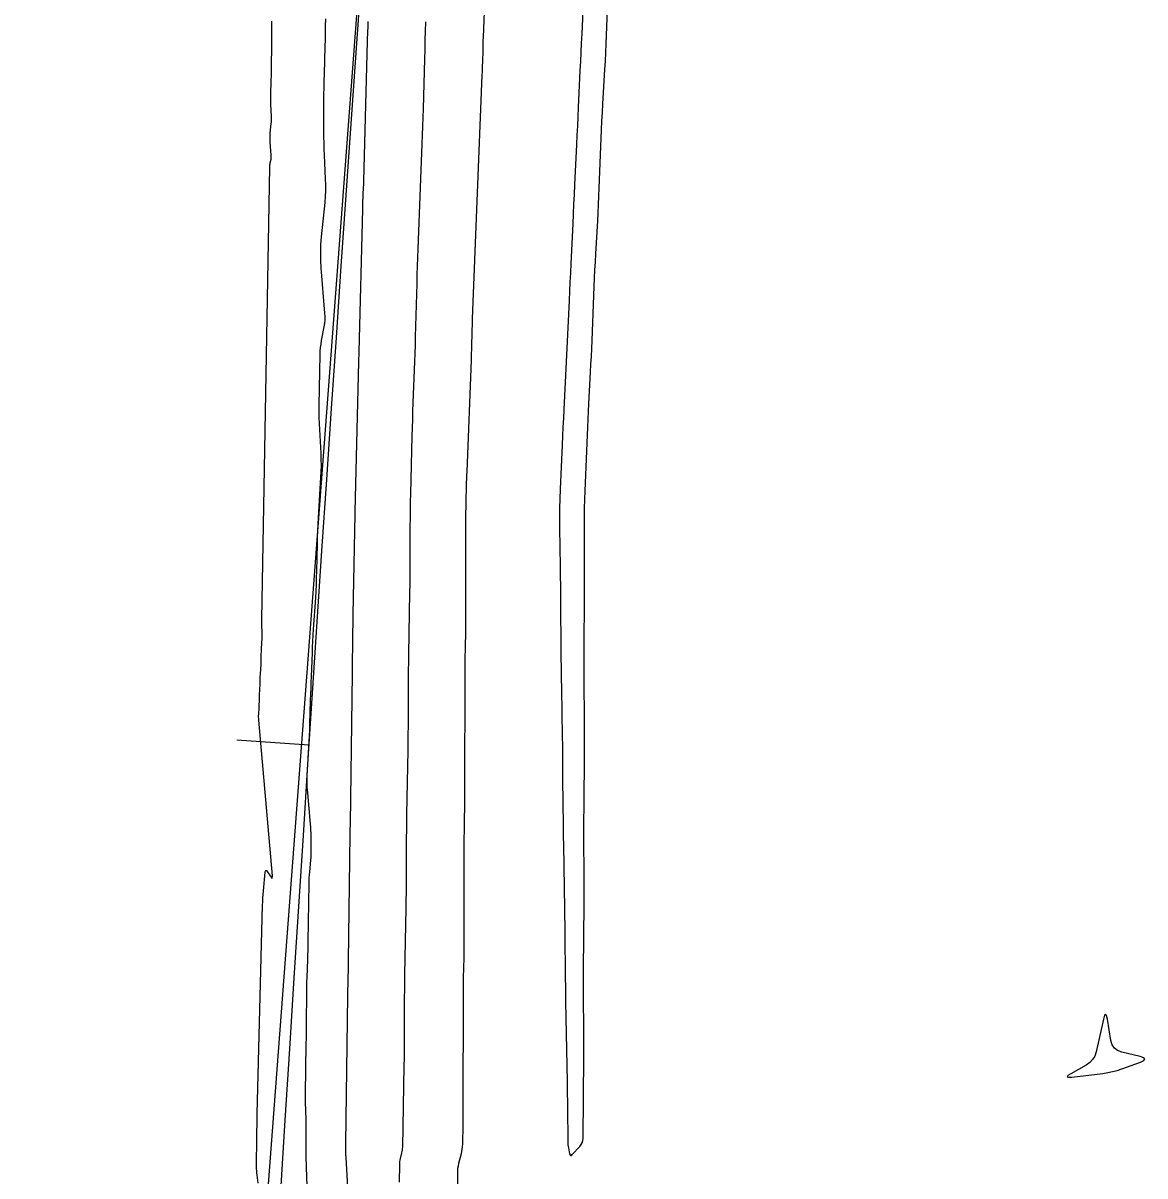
# Model space of a CAD drawing. Extents: x 1768942 to 1774819, y 723037 to 732099.
# Drawn here: x 1770524.3 to 1770617.3, y 730454.7 to 730550.3 of the extents above; entities that cross this region are included whole.
import ezdxf

# ---------------------------------------------------------------- set-up
doc = ezdxf.new("R2010")
doc.units = 0
doc.layers.add('R_Contours', color=7, linetype='Continuous')
doc.layers.add('R_Horz Alg', color=7, linetype='Continuous')

msp = doc.modelspace()

# ---------------------------------------------------------------- linework, layer by layer
at = {"layer": 'R_Contours'}
for points in [[(1770562.848, 730559.056), (1770562.456, 730549.182), (1770562.446, 730548.919), (1770562.437, 730548.657), (1770562.429, 730548.394), (1770562.422, 730548.132), (1770562.394, 730547.082), (1770562.387, 730546.819), (1770562.379, 730546.557), (1770562.37, 730546.294), (1770562.36, 730546.032), (1770561.561, 730525.811), (1770561.55, 730525.526), (1770561.54, 730525.241), (1770561.532, 730524.957), (1770561.524, 730524.672), (1770561.495, 730523.532), (1770561.487, 730523.248), (1770561.478, 730522.963), (1770561.469, 730522.678), (1770561.458, 730522.393), (1770561.094, 730513.152), (1770561.082, 730512.847), (1770561.072, 730512.542), (1770561.063, 730512.237), (1770561.055, 730511.932), (1770561.024, 730510.712), (1770561.017, 730510.407), (1770561.013, 730510.102), (1770561.009, 730509.797), (1770561.008, 730509.492), (1770560.989, 730499.985), (1770560.988, 730499.667), (1770560.985, 730499.35), (1770560.982, 730499.032), (1770560.976, 730498.714), (1770560.953, 730497.444), (1770560.948, 730497.126), (1770560.944, 730496.809), (1770560.942, 730496.491), (1770560.94, 730496.173), (1770560.922, 730486.759), (1770560.921, 730486.434), (1770560.918, 730486.11), (1770560.914, 730485.786), (1770560.909, 730485.461), (1770560.885, 730484.164), (1770560.879, 730483.84), (1770560.875, 730483.515), (1770560.873, 730483.191), (1770560.871, 730482.867), (1770560.853, 730473.535), (1770560.852, 730473.204), (1770560.849, 730472.872), (1770560.845, 730472.541), (1770560.839, 730472.21), (1770560.814, 730470.885), (1770560.809, 730470.554), (1770560.804, 730470.223), (1770560.802, 730469.891), (1770560.8, 730469.56), (1770560.782, 730460.314), (1770560.78, 730459.976), (1770560.778, 730459.637), (1770560.773, 730459.299), (1770560.768, 730458.961), (1770560.737, 730457.342), (1770560.727, 730457.137), (1770560.705, 730456.934), (1770560.672, 730456.732), (1770560.627, 730456.532), (1770560.423, 730455.734), (1770560.378, 730455.534), (1770560.346, 730455.332), (1770560.327, 730455.129), (1770560.32, 730454.924), (1770560.31, 730451.796)], [(1770570.82, 730553.31), (1770570.634, 730549.453), (1770570.598, 730548.689), (1770570.561, 730547.925), (1770570.525, 730547.16), (1770570.489, 730546.396), (1770570.345, 730543.338), (1770570.309, 730542.574), (1770570.273, 730541.81), (1770570.236, 730541.045), (1770570.2, 730540.281), (1770570.038, 730536.922), (1770570, 730536.116), (1770569.961, 730535.31), (1770569.923, 730534.504), (1770569.885, 730533.698), (1770569.73, 730530.402), (1770569.694, 730529.631), (1770569.657, 730528.86), (1770569.621, 730528.09), (1770569.584, 730527.319), (1770569.15, 730518.291), (1770569.115, 730517.558), (1770569.08, 730516.824), (1770569.045, 730516.091), (1770569.011, 730515.357), (1770568.838, 730511.675), (1770568.807, 730510.874), (1770568.788, 730510.073), (1770568.782, 730509.271), (1770568.789, 730508.469), (1770568.84, 730505.261), (1770568.852, 730504.459), (1770568.862, 730503.657), (1770568.871, 730502.855), (1770568.879, 730502.053), (1770568.907, 730498.555), (1770568.915, 730497.704), (1770568.924, 730496.854), (1770568.936, 730496.003), (1770568.949, 730495.153), (1770569.015, 730491.151), (1770569.027, 730490.401), (1770569.037, 730489.65), (1770569.046, 730488.9), (1770569.053, 730488.15), (1770569.078, 730485.148), (1770569.085, 730484.398), (1770569.094, 730483.648), (1770569.105, 730482.898), (1770569.117, 730482.147), (1770569.208, 730476.869), (1770569.219, 730476.228), (1770569.228, 730475.587), (1770569.235, 730474.946), (1770569.242, 730474.304), (1770569.264, 730471.74), (1770569.27, 730471.098), (1770569.278, 730470.457), (1770569.288, 730469.816), (1770569.298, 730469.175), (1770569.419, 730462.503), (1770569.428, 730461.981), (1770569.435, 730461.459), (1770569.442, 730460.937), (1770569.447, 730460.415), (1770569.474, 730457.536), (1770569.478, 730457.41), (1770569.488, 730457.285), (1770569.505, 730457.161), (1770569.527, 730457.037), (1770569.63, 730456.544), (1770569.663, 730456.447), (1770569.711, 730456.405), (1770569.774, 730456.417), (1770569.852, 730456.482), (1770570.474, 730457.156), (1770570.589, 730457.305), (1770570.672, 730457.468), (1770570.723, 730457.643), (1770570.741, 730457.831), (1770570.799, 730464.628), (1770570.803, 730465.225), (1770570.805, 730465.823), (1770570.805, 730466.421), (1770570.803, 730467.019), (1770570.789, 730469.41), (1770570.787, 730470.008), (1770570.786, 730470.606), (1770570.788, 730471.204), (1770570.791, 730471.802), (1770570.832, 730477.275), (1770570.836, 730477.924), (1770570.837, 730478.574), (1770570.837, 730479.223), (1770570.835, 730479.873), (1770570.821, 730482.47), (1770570.819, 730483.12), (1770570.818, 730483.769), (1770570.82, 730484.419), (1770570.823, 730485.068), (1770570.855, 730490.025), (1770570.859, 730490.716), (1770570.86, 730491.407), (1770570.86, 730492.097), (1770570.858, 730492.788), (1770570.844, 730495.551), (1770570.842, 730496.241), (1770570.841, 730496.932), (1770570.843, 730497.623), (1770570.846, 730498.314), (1770570.872, 730502.85), (1770570.875, 730503.574), (1770570.877, 730504.299), (1770570.876, 730505.023), (1770570.874, 730505.748), (1770570.861, 730508.646), (1770570.862, 730509.37), (1770570.871, 730510.094), (1770570.888, 730510.818), (1770570.913, 730511.542), (1770571.099, 730516.145), (1770571.127, 730516.801), (1770571.157, 730517.456), (1770571.19, 730518.111), (1770571.224, 730518.766), (1770571.368, 730521.386), (1770571.403, 730522.041), (1770571.435, 730522.696), (1770571.465, 730523.351), (1770571.493, 730524.007), (1770571.673, 730528.491), (1770571.702, 730529.172), (1770571.733, 730529.853), (1770571.767, 730530.534), (1770571.804, 730531.214), (1770571.956, 730533.937), (1770571.993, 730534.617), (1770572.027, 730535.298), (1770572.058, 730535.979), (1770572.087, 730536.66), (1770572.251, 730540.787), (1770572.281, 730541.499), (1770572.314, 730542.21), (1770572.35, 730542.922), (1770572.389, 730543.633), (1770572.552, 730546.478), (1770572.592, 730547.19), (1770572.628, 730547.901), (1770572.66, 730548.613), (1770572.69, 730549.324), (1770572.836, 730553.016)], [(1770543.791, 730454.108), (1770543.711, 730454.787), (1770543.693, 730454.956), (1770543.681, 730455.126), (1770543.675, 730455.297), (1770543.674, 730455.467), (1770543.697, 730457.965), (1770543.702, 730458.438), (1770543.71, 730458.912), (1770543.719, 730459.385), (1770543.73, 730459.858), (1770544.175, 730477.161), (1770544.185, 730477.461), (1770544.2, 730477.761), (1770544.22, 730478.061), (1770544.245, 730478.361), (1770544.387, 730479.919), (1770544.405, 730480.011), (1770544.438, 730480.049), (1770544.486, 730480.033), (1770544.549, 730479.964), (1770544.942, 730479.424), (1770544.955, 730479.41), (1770544.964, 730479.407), (1770544.971, 730479.414), (1770544.975, 730479.433), (1770544.989, 730479.575), (1770544.989, 730479.581), (1770544.989, 730479.592), (1770543.854, 730492.524), (1770543.845, 730492.647), (1770543.841, 730492.771), (1770543.842, 730492.894), (1770543.848, 730493.017), (1770543.88, 730493.511), (1770543.888, 730493.635), (1770543.894, 730493.758), (1770543.899, 730493.882), (1770543.903, 730494.005), (1770543.917, 730494.523), (1770543.921, 730494.65), (1770543.925, 730494.778), (1770543.929, 730494.905), (1770543.934, 730495.033), (1770543.955, 730495.543), (1770543.96, 730495.671), (1770543.966, 730495.798), (1770543.974, 730495.925), (1770543.981, 730496.053), (1770544.025, 730496.732), (1770544.034, 730496.876), (1770544.041, 730497.02), (1770544.046, 730497.164), (1770544.05, 730497.308), (1770544.062, 730497.885), (1770544.065, 730498.03), (1770544.071, 730498.174), (1770544.077, 730498.318), (1770544.086, 730498.462), (1770544.14, 730499.328), (1770544.146, 730499.457), (1770544.148, 730499.586), (1770544.147, 730499.716), (1770544.141, 730499.845), (1770544.113, 730500.361), (1770544.107, 730500.49), (1770544.103, 730500.62), (1770544.102, 730500.749), (1770544.103, 730500.878), (1770544.773, 730538.409), (1770544.776, 730538.491), (1770544.783, 730538.573), (1770544.793, 730538.655), (1770544.806, 730538.737), (1770544.868, 730539.062), (1770544.88, 730539.143), (1770544.887, 730539.225), (1770544.889, 730539.307), (1770544.885, 730539.39), (1770544.798, 730540.466), (1770544.787, 730540.649), (1770544.785, 730540.832), (1770544.791, 730541.015), (1770544.805, 730541.198), (1770544.888, 730542.013), (1770544.9, 730542.154), (1770544.906, 730542.294), (1770544.907, 730542.435), (1770544.902, 730542.576), (1770544.874, 730543.139), (1770544.868, 730543.28), (1770544.863, 730543.421), (1770544.861, 730543.562), (1770544.86, 730543.703), (1770544.861, 730544.412), (1770544.862, 730544.575), (1770544.864, 730544.738), (1770544.867, 730544.902), (1770544.871, 730545.065), (1770544.89, 730545.718), (1770544.895, 730545.882), (1770544.899, 730546.045), (1770544.902, 730546.209), (1770544.905, 730546.372), (1770544.919, 730547.391), (1770544.921, 730547.538), (1770544.924, 730547.685), (1770544.927, 730547.832), (1770544.93, 730547.979), (1770544.944, 730548.567), (1770544.946, 730548.714), (1770544.947, 730548.861), (1770544.947, 730549.008), (1770544.945, 730549.155), (1770544.929, 730549.949), (1770544.926, 730550.13), (1770544.925, 730550.312), (1770544.926, 730550.493)], [(1770547.869, 730453.851), (1770547.808, 730455.438), (1770547.798, 730455.748), (1770547.791, 730456.057), (1770547.788, 730456.367), (1770547.787, 730456.677), (1770547.792, 730457.937), (1770547.792, 730458.236), (1770547.79, 730458.535), (1770547.785, 730458.834), (1770547.778, 730459.133), (1770547.744, 730460.328), (1770547.737, 730460.627), (1770547.733, 730460.926), (1770547.732, 730461.225), (1770547.735, 730461.523), (1770547.793, 730465.678), (1770547.8, 730466.154), (1770547.805, 730466.629), (1770547.81, 730467.105), (1770547.813, 730467.58), (1770547.829, 730469.688), (1770547.833, 730470.06), (1770547.839, 730470.433), (1770547.849, 730470.806), (1770547.861, 730471.178), (1770547.915, 730472.669), (1770547.928, 730473.041), (1770547.938, 730473.414), (1770547.947, 730473.787), (1770547.953, 730474.16), (1770548.02, 730478.974), (1770548.026, 730479.215), (1770548.037, 730479.456), (1770548.053, 730479.697), (1770548.074, 730479.938), (1770548.168, 730480.899), (1770548.188, 730481.14), (1770548.201, 730481.381), (1770548.207, 730481.622), (1770548.207, 730481.863), (1770548.192, 730482.884), (1770548.186, 730483.134), (1770548.175, 730483.385), (1770548.16, 730483.635), (1770548.14, 730483.885), (1770547.912, 730486.485), (1770547.879, 730486.959), (1770547.865, 730487.433), (1770547.869, 730487.907), (1770547.89, 730488.382), (1770548.014, 730490.28), (1770548.042, 730490.755), (1770548.067, 730491.23), (1770548.086, 730491.705), (1770548.101, 730492.181), (1770548.156, 730494.172), (1770548.17, 730494.662), (1770548.186, 730495.152), (1770548.203, 730495.642), (1770548.222, 730496.132), (1770548.301, 730498.094), (1770548.322, 730498.585), (1770548.346, 730499.075), (1770548.373, 730499.565), (1770548.403, 730500.055), (1770548.572, 730502.667), (1770548.605, 730503.22), (1770548.631, 730503.775), (1770548.652, 730504.329), (1770548.666, 730504.883), (1770548.712, 730507.102), (1770548.726, 730507.657), (1770548.747, 730508.211), (1770548.772, 730508.765), (1770548.804, 730509.319), (1770549.012, 730512.652), (1770549.035, 730513.148), (1770549.044, 730513.645), (1770549.039, 730514.141), (1770549.018, 730514.638), (1770548.908, 730516.624), (1770548.885, 730517.121), (1770548.871, 730517.618), (1770548.866, 730518.115), (1770548.871, 730518.612), (1770548.946, 730522.85), (1770548.957, 730523.139), (1770548.981, 730523.426), (1770549.016, 730523.713), (1770549.064, 730523.998), (1770549.278, 730525.135), (1770549.322, 730525.42), (1770549.347, 730525.705), (1770549.353, 730525.992), (1770549.339, 730526.28), (1770549.034, 730530.045), (1770548.997, 730530.685), (1770548.989, 730531.324), (1770549.01, 730531.963), (1770549.06, 730532.602), (1770549.35, 730535.453), (1770549.39, 730535.944), (1770549.412, 730536.435), (1770549.415, 730536.927), (1770549.399, 730537.419), (1770549.3, 730539.388), (1770549.278, 730539.881), (1770549.263, 730540.373), (1770549.254, 730540.866), (1770549.251, 730541.359), (1770549.255, 730543.838), (1770549.258, 730544.409), (1770549.264, 730544.98), (1770549.275, 730545.552), (1770549.29, 730546.123), (1770549.357, 730548.407), (1770549.373, 730548.978), (1770549.387, 730549.549), (1770549.398, 730550.12), (1770549.407, 730550.691)], [(1770551.549, 730448.304), (1770551.093, 730456.244), (1770551.09, 730456.29), (1770551.088, 730456.337), (1770551.086, 730456.383), (1770551.084, 730456.429), (1770551.076, 730456.629), (1770551.075, 730456.668), (1770551.074, 730456.707), (1770551.074, 730456.746), (1770551.074, 730456.785), (1770551.074, 730456.944), (1770551.074, 730456.981), (1770551.074, 730457.019), (1770551.073, 730457.056), (1770551.072, 730457.094), (1770551.068, 730457.245), (1770551.067, 730457.282), (1770551.067, 730457.32), (1770551.067, 730457.357), (1770551.067, 730457.395), (1770551.239, 730469.645), (1770551.24, 730469.688), (1770551.24, 730469.731), (1770551.24, 730469.775), (1770551.241, 730469.818), (1770551.242, 730470.01), (1770551.243, 730470.044), (1770551.243, 730470.078), (1770551.244, 730470.112), (1770551.245, 730470.146), (1770551.25, 730470.282), (1770551.251, 730470.316), (1770551.252, 730470.35), (1770551.253, 730470.384), (1770551.254, 730470.418), (1770551.429, 730483.054), (1770551.43, 730483.067), (1770551.43, 730483.08), (1770551.431, 730483.093), (1770551.432, 730483.105), (1770551.437, 730483.157), (1770551.438, 730483.17), (1770551.439, 730483.183), (1770551.439, 730483.195), (1770551.439, 730483.208), (1770551.437, 730483.382), (1770551.436, 730483.415), (1770551.437, 730483.449), (1770551.438, 730483.482), (1770551.439, 730483.515), (1770551.451, 730483.75), (1770551.453, 730483.8), (1770551.455, 730483.851), (1770551.456, 730483.901), (1770551.457, 730483.951), (1770551.618, 730496.383), (1770551.619, 730496.407), (1770551.619, 730496.431), (1770551.621, 730496.503), (1770551.623, 730496.569), (1770551.623, 730496.588), (1770551.624, 730496.607), (1770551.626, 730496.645), (1770551.627, 730496.664), (1770551.627, 730496.683), (1770551.659, 730499.455), (1770551.665, 730499.92), (1770551.672, 730500.385), (1770551.679, 730500.85), (1770551.687, 730501.316), (1770551.838, 730509.568), (1770551.838, 730509.589), (1770551.839, 730509.609), (1770551.839, 730509.63), (1770551.839, 730509.65), (1770551.839, 730509.732), (1770551.839, 730509.753), (1770551.839, 730509.773), (1770551.84, 730509.794), (1770551.84, 730509.814), (1770552.15, 730522.241), (1770552.152, 730522.31), (1770552.154, 730522.379), (1770552.156, 730522.447), (1770552.159, 730522.516), (1770552.17, 730522.791), (1770552.172, 730522.859), (1770552.175, 730522.928), (1770552.177, 730522.997), (1770552.178, 730523.065), (1770552.479, 730534.905), (1770552.482, 730535.021), (1770552.486, 730535.136), (1770552.49, 730535.252), (1770552.494, 730535.367), (1770552.549, 730536.764), (1770552.554, 730536.881), (1770552.558, 730536.999), (1770552.561, 730537.116), (1770552.565, 730537.234), (1770552.869, 730548.846), (1770552.873, 730549.009), (1770552.878, 730549.171), (1770552.884, 730549.334), (1770552.89, 730549.497), (1770552.916, 730550.148), (1770552.922, 730550.311), (1770552.928, 730550.474)], [(1770555.533, 730454.184), (1770555.537, 730455.657), (1770555.541, 730455.78), (1770555.552, 730455.902), (1770555.571, 730456.023), (1770555.598, 730456.143), (1770555.72, 730456.621), (1770555.747, 730456.741), (1770555.767, 730456.862), (1770555.78, 730456.984), (1770555.786, 730457.107), (1770555.916, 730463.861), (1770555.926, 730464.488), (1770555.934, 730465.114), (1770555.94, 730465.741), (1770555.942, 730466.368), (1770555.947, 730468.874), (1770555.95, 730469.501), (1770555.955, 730470.128), (1770555.963, 730470.754), (1770555.973, 730471.381), (1770556.078, 730476.938), (1770556.089, 730477.584), (1770556.097, 730478.23), (1770556.102, 730478.876), (1770556.105, 730479.521), (1770556.11, 730482.105), (1770556.113, 730482.751), (1770556.118, 730483.396), (1770556.126, 730484.042), (1770556.137, 730484.688), (1770556.236, 730490.023), (1770556.247, 730490.687), (1770556.255, 730491.352), (1770556.26, 730492.016), (1770556.263, 730492.68), (1770556.268, 730495.338), (1770556.271, 730496.002), (1770556.276, 730496.666), (1770556.284, 730497.331), (1770556.295, 730497.995), (1770556.388, 730503.115), (1770556.4, 730503.797), (1770556.408, 730504.479), (1770556.413, 730505.162), (1770556.416, 730505.844), (1770556.421, 730508.573), (1770556.425, 730509.255), (1770556.432, 730509.938), (1770556.443, 730510.62), (1770556.458, 730511.302), (1770556.577, 730516.089), (1770556.596, 730516.774), (1770556.617, 730517.46), (1770556.64, 730518.146), (1770556.666, 730518.832), (1770556.774, 730521.574), (1770556.8, 730522.26), (1770556.823, 730522.945), (1770556.844, 730523.631), (1770556.863, 730524.317), (1770556.975, 730528.751), (1770556.995, 730529.47), (1770557.017, 730530.189), (1770557.041, 730530.907), (1770557.068, 730531.626), (1770557.412, 730540.318), (1770557.439, 730541.048), (1770557.465, 730541.778), (1770557.487, 730542.508), (1770557.508, 730543.239), (1770557.616, 730547.39), (1770557.638, 730548.152), (1770557.661, 730548.914), (1770557.688, 730549.676), (1770557.717, 730550.438)]]:
    msp.add_lwpolyline(points, dxfattribs=at)
msp.add_lwpolyline([(1770615.074, 730465.109), (1770614.81, 730465.313), (1770614.626, 730465.591), (1770614.522, 730465.943), (1770614.228, 730467.711), (1770614.154, 730468.03), (1770614.075, 730468.138), (1770613.99, 730468.035), (1770613.898, 730467.721), (1770613.285, 730464.997), (1770613.174, 730464.658), (1770613.002, 730464.364), (1770612.77, 730464.115), (1770612.477, 730463.91), (1770611.186, 730463.183), (1770610.95, 730463.029), (1770610.886, 730462.932), (1770610.995, 730462.892), (1770611.276, 730462.908), (1770613.855, 730463.22), (1770614.255, 730463.28), (1770614.65, 730463.362), (1770615.04, 730463.466), (1770615.424, 730463.593), (1770616.973, 730464.152), (1770617.25, 730464.281), (1770617.338, 730464.4), (1770617.238, 730464.508), (1770616.949, 730464.606), (1770615.417, 730464.979)], close=True, dxfattribs=at)
at = {"layer": 'R_Horz Alg'}
msp.add_line((1770527.746, 730229.262), (1770556.177, 730606.87), dxfattribs=at)
msp.add_lwpolyline([(1770542.023, 730490.873), (1770548.01, 730490.483)], dxfattribs=at)
msp.add_arc((1781982.994, 729746.521), 11459.16, 175.6942048, 179.4795914, dxfattribs=at)

doc.saveas('drawing.dxf')
